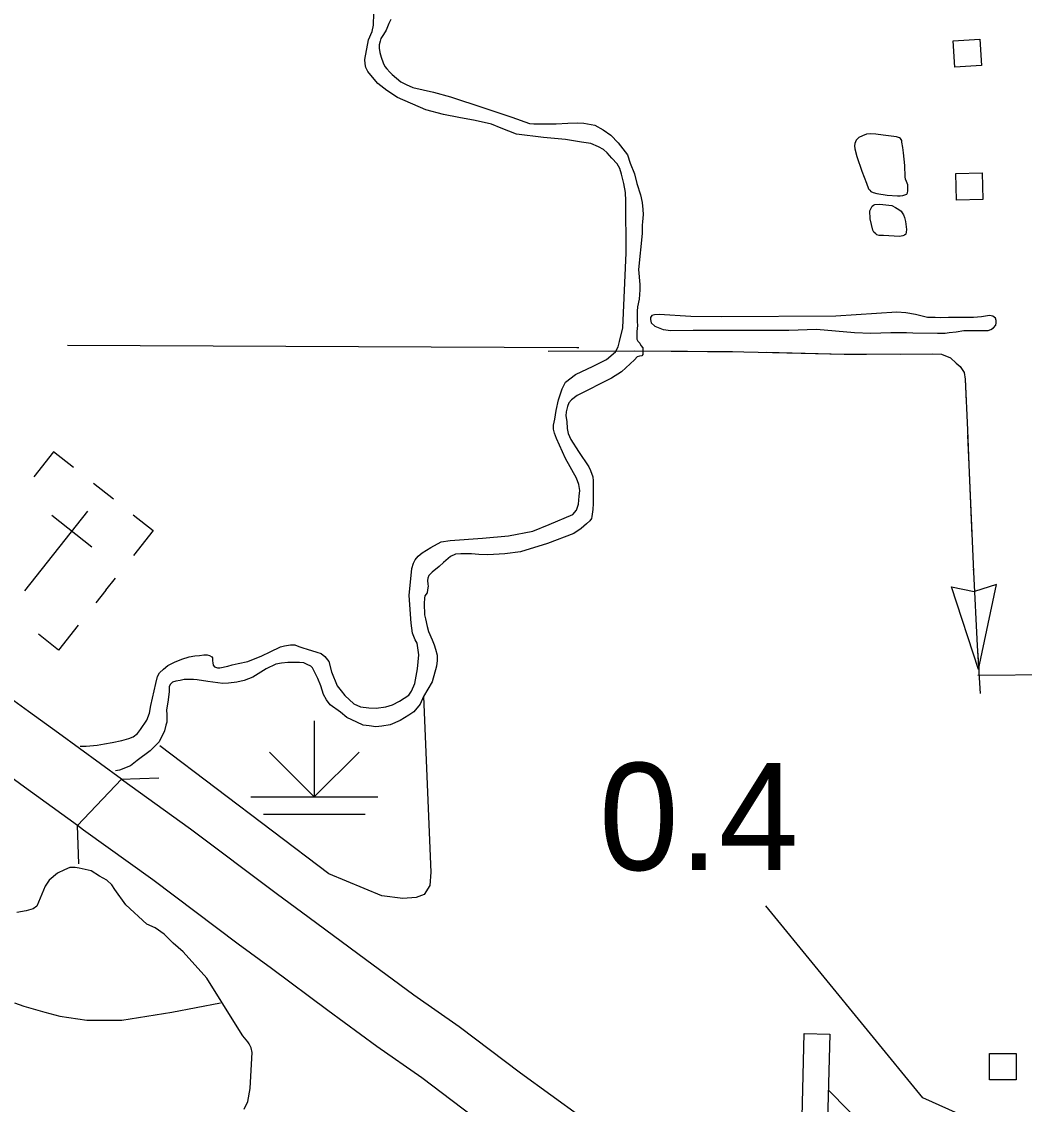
# Model space of a CAD drawing. Extents: x 1084508 to 1142749, y 1057638 to 1093403.
# Drawn here: x 1119782 to 1121021, y 1070069 to 1071408 of the extents above; entities that cross this region are included whole.
import ezdxf

# ---------------------------------------------------------------- set-up
doc = ezdxf.new("R2010")
doc.units = 0
for name, color, linetype in [('Level 10', 7, 'Continuous'), ('Level 35', 7, 'Continuous'), ('Level 37', 7, 'Continuous'), ('Level 43', 7, 'Continuous'), ('Level 44', 7, 'Continuous'), ('Level 47', 7, 'Continuous'), ('Level 48', 7, 'Continuous'), ('Level 5', 7, 'Continuous'), ('Level 56', 7, 'Continuous'), ('Level 57', 7, 'Continuous')]:
    doc.layers.add(name, color=color, linetype=linetype)

msp = doc.modelspace()

# ---------------------------------------------------------------- linework, layer by layer
at = {"layer": 'Level 10'}
msp.add_line((1119850.8, 1070413.7), (1119905.1, 1070471.2), dxfattribs=at)
for points in [[(1119905.1, 1070471.2), (1119827.2, 1070528.1), (1119790.4, 1070554.8), (1119772.2, 1070568)], [(1119850.8, 1070413.7), (1119781, 1070464.6), (1119744.3, 1070491.3), (1119715.5, 1070512.2)], [(1119905.1, 1070471.2), (1119990.3, 1070409.6), (1120096.3, 1070330.1), (1120137.2, 1070300.2), (1120206.9, 1070248.4), (1120266.6, 1070204.6), (1120322.7, 1070165.2), (1120398.2, 1070108.1), (1120473.1, 1070053.7), (1120528.8, 1070012.7), (1120565.1, 1069986.1), (1120652.5, 1069923.5), (1120717.8, 1069874.9), (1120771.6, 1069835.9), (1120803.8, 1069812.5), (1120842.8, 1069783.2), (1120874.7, 1069759.8), (1120925.5, 1069723.9), (1120980.6, 1069683.3), (1121011.2, 1069661.2), (1121030, 1069646.5)], [(1120351.5, 1070045), (1120276.5, 1070101.7), (1120220.8, 1070140.8), (1120160.3, 1070185.3), (1120090.7, 1070237), (1120049.6, 1070267), (1119943.8, 1070346.5), (1119858.4, 1070408.1), (1119850.8, 1070413.7)]]:
    msp.add_lwpolyline(points, dxfattribs=at)
at = {"layer": 'Level 35'}
for points in [[(1120205.8, 1071361), (1120210.4, 1071385.1), (1120214.9, 1071395.6), (1120216.7, 1071403.2), (1120217, 1071418.2), (1120211.8, 1071453.8), (1120204.1, 1071477.6), (1120198.9, 1071503.4), (1120198.5, 1071507.2), (1120197.8, 1071515.6), (1120198.9, 1071522.9), (1120201.7, 1071529.9), (1120210.4, 1071542.1), (1120217.4, 1071549.8), (1120225, 1071554.7), (1120245.6, 1071563.4), (1120267.2, 1071569.3), (1120278.4, 1071574.2), (1120283.3, 1071577.3)], [(1120238.1, 1071410.3), (1120235.7, 1071405.5), (1120232.3, 1071397), (1120229.2, 1071391.9), (1120225.8, 1071386.7), (1120224.8, 1071383.7), (1120223.8, 1071379.2), (1120223.8, 1071374.8), (1120224.4, 1071369.7), (1120226.1, 1071363.8), (1120228.5, 1071356.7), (1120230.6, 1071352.2), (1120233.3, 1071349.2), (1120236.7, 1071345.4), (1120239.8, 1071342.3), (1120244.9, 1071337.9), (1120250.4, 1071333.1), (1120257.2, 1071330), (1120265.4, 1071326.3), (1120290.7, 1071320.5), (1120311.8, 1071314.7), (1120353.1, 1071301.3), (1120387.6, 1071289.4), (1120409.5, 1071281.9), (1120414.6, 1071281.5), (1120421.4, 1071281.2), (1120442.6, 1071281.5), (1120456.9, 1071282.2), (1120468.2, 1071282.6), (1120476.4, 1071282.2), (1120490, 1071279.5), (1120500.3, 1071274), (1120509.8, 1071267.5), (1120519, 1071258), (1120530.6, 1071242.9), (1120533.7, 1071232.7), (1120539.2, 1071219.4), (1120542.3, 1071207.4), (1120546.7, 1071193.4), (1120548.7, 1071184.2), (1120549.4, 1071175.3), (1120549.8, 1071169.2), (1120549.1, 1071160.3), (1120548.7, 1071156.2), (1120548.7, 1071151.7), (1120548.7, 1071145.6)], [(1120470.2, 1070811.1), (1120470.9, 1070820.9), (1120471.6, 1070827.9), (1120470.5, 1070835.6), (1120467.7, 1070843.2), (1120454.1, 1070867.7), (1120443, 1070892.1), (1120440.2, 1070898.7), (1120439.1, 1070903.9), (1120439.1, 1070908.8), (1120440.9, 1070916.1), (1120442.3, 1070927), (1120445.1, 1070940.2), (1120450, 1070953.8), (1120454.1, 1070961.9), (1120466.3, 1070971.6), (1120488, 1070981.7), (1120504.7, 1070990.1), (1120515.9, 1070999.5), (1120519, 1071005.8), (1120520.8, 1071012.1), (1120524.6, 1071029.2), (1120529.1, 1071121.7), (1120528.4, 1071186.2), (1120528.1, 1071196.3), (1120526, 1071207.5), (1120523.2, 1071219), (1120521.1, 1071226.3), (1120517.6, 1071231.9), (1120511.3, 1071238.9), (1120505.4, 1071245.5), (1120500.9, 1071249.4), (1120494.9, 1071252.9), (1120485.2, 1071257), (1120473.7, 1071258.8), (1120454.1, 1071261.9), (1120426.6, 1071264.4), (1120393.5, 1071268.6), (1120374.6, 1071275.9), (1120362.4, 1071280.8), (1120342.2, 1071285.6), (1120322, 1071289.1), (1120303.1, 1071293), (1120281.2, 1071298.6), (1120246.3, 1071313.9), (1120233, 1071322.6), (1120222.2, 1071331.4), (1120213.2, 1071341.5), (1120209.7, 1071346), (1120207.2, 1071350.9), (1120206.5, 1071355.4), (1120205.8, 1071361)], [(1120548.7, 1071145.6), (1120544.3, 1071101.2), (1120545.7, 1071082.8), (1120545.7, 1071075.9), (1120545, 1071064.7), (1120542.9, 1071055.1), (1120542.6, 1071049.6), (1120542.6, 1071043.8), (1120542.6, 1071037), (1120542.9, 1071032.2), (1120542.3, 1071024.4), (1120541.9, 1071019.2), (1120541.9, 1071015.1), (1120543.3, 1071012.7), (1120545.7, 1071010.3), (1120547, 1071007.3), (1120549.4, 1071004.5), (1120549.4, 1071002.2), (1120549.4, 1070998.4), (1120549.4, 1070996.3), (1120548.1, 1070994.6), (1120545.3, 1070994), (1120542.6, 1070993.3), (1120539.2, 1070989.5), (1120533.7, 1070984.7), (1120523.1, 1070974.8), (1120510.8, 1070967), (1120468.5, 1070945.5), (1120461.3, 1070940), (1120457.9, 1070936.2), (1120456.6, 1070931.8), (1120454.9, 1070925.3), (1120454.5, 1070920.2), (1120455.5, 1070913.4), (1120455.9, 1070904.5), (1120457.2, 1070898.3), (1120460.7, 1070891.2), (1120470.2, 1070876.1), (1120482.9, 1070857.3), (1120484.9, 1070852.6), (1120487.6, 1070845), (1120488, 1070839.9), (1120488, 1070834.8), (1120488, 1070826.3), (1120488.3, 1070815.3), (1120488, 1070811.9), (1120487.6, 1070804.7), (1120486.6, 1070795.9), (1120485.9, 1070793.5), (1120484.2, 1070790.7)], [(1120078.6, 1070623.4), (1120089, 1070628.6), (1120101.6, 1070634.6), (1120106.8, 1070636), (1120114.1, 1070637), (1120119.4, 1070637), (1120124.2, 1070635.3), (1120129.5, 1070633.5), (1120134.7, 1070631.8), (1120146.6, 1070628.3), (1120151.8, 1070626.6), (1120156.3, 1070622.7), (1120161.6, 1070616.4), (1120164.7, 1070603.9), (1120171.7, 1070586.4), (1120176.5, 1070580.5), (1120181.1, 1070574.6), (1120192.2, 1070564.1), (1120200.6, 1070560.6), (1120210.7, 1070559.2), (1120219.8, 1070558.9), (1120232, 1070560.6), (1120240, 1070563), (1120248.7, 1070567.6), (1120254.7, 1070571.1), (1120260.2, 1070574.9), (1120263.7, 1070580.1), (1120267.6, 1070589.2), (1120271.1, 1070607.4), (1120272.5, 1070624.8), (1120270.7, 1070639.1), (1120268.3, 1070643.3), (1120264.8, 1070651.7), (1120263.4, 1070663.9), (1120260.9, 1070698.1), (1120264.1, 1070731.6), (1120266.2, 1070738.2), (1120268.3, 1070742.4), (1120271.8, 1070746.9), (1120277, 1070750.8), (1120287.4, 1070757.4), (1120300.4, 1070764.4), (1120311.5, 1070766.1), (1120351.3, 1070768.9), (1120383.7, 1070772), (1120413.7, 1070777.6), (1120433.9, 1070786), (1120463.2, 1070798.2), (1120467.4, 1070803.5), (1120470.2, 1070811.1)], [(1120484.2, 1070790.7), (1120479.8, 1070786.6), (1120473.3, 1070781.2), (1120464.1, 1070774.7), (1120431.6, 1070762.4), (1120398.5, 1070752.1), (1120379.1, 1070749.8), (1120357.9, 1070748.4), (1120347, 1070748.7), (1120337.8, 1070749.8), (1120329.9, 1070749.8), (1120324.5, 1070749.8), (1120318, 1070749.1), (1120311.8, 1070746.3), (1120303.3, 1070739.2), (1120297.8, 1070734), (1120289.3, 1070726.9), (1120285.2, 1070722.8), (1120283.8, 1070719.7), (1120283.5, 1070716.6), (1120283.8, 1070712.2), (1120284.2, 1070709.8), (1120283.5, 1070705), (1120282.8, 1070701.3), (1120280.1, 1070697.8), (1120279.7, 1070694.8), (1120279.1, 1070688.3), (1120279.7, 1070674.3), (1120281.1, 1070669.5), (1120283.1, 1070659.9), (1120284.5, 1070653.8), (1120289.3, 1070643.5), (1120291.7, 1070637.4), (1120293.4, 1070631.9), (1120295.4, 1070624.4), (1120295.4, 1070617.9), (1120294.4, 1070610.7), (1120289, 1070591.3), (1120278.4, 1070573.2), (1120274.3, 1070564), (1120266.4, 1070554.4), (1120260.3, 1070550.3), (1120249.7, 1070543.8), (1120237.4, 1070538.3), (1120226.8, 1070536.6), (1120219.7, 1070535.9), (1120211.1, 1070537), (1120204, 1070538), (1120196.1, 1070541.4), (1120183.8, 1070547.2), (1120176, 1070554), (1120163, 1070562.9)], [(1119854, 1070512.1), (1119861.6, 1070512.1), (1119875.2, 1070513.2), (1119884.3, 1070514.9), (1119893.7, 1070516.6), (1119905.6, 1070519.1), (1119914.3, 1070521.2), (1119919.5, 1070523.6), (1119924.8, 1070527.5), (1119928.6, 1070532.7), (1119936.6, 1070543.9), (1119939.8, 1070552.6), (1119941.5, 1070562.4), (1119947.8, 1070589.2), (1119949.9, 1070597.9), (1119952.3, 1070602.5), (1119957.2, 1070607), (1119962.4, 1070611.5), (1119970.8, 1070615.7), (1119979.9, 1070619.6), (1119988.9, 1070622.4), (1119995.9, 1070623.8), (1120001.5, 1070624.1), (1120007.1, 1070624.8), (1120011.2, 1070624.8), (1120014, 1070624.1), (1120016.8, 1070622.4), (1120017.5, 1070621.3), (1120017.5, 1070617.5), (1120018.2, 1070615), (1120018.6, 1070612.2), (1120020.3, 1070610.2), (1120023.8, 1070608.8), (1120026.9, 1070608.8), (1120036.7, 1070610.8), (1120041.9, 1070612.6), (1120049.6, 1070614.3), (1120061.5, 1070616.8), (1120078.6, 1070623.4)], [(1120163, 1070562.9), (1120158.5, 1070569.1), (1120154.8, 1070575.6), (1120151.7, 1070586.5), (1120148, 1070595.7), (1120141.1, 1070608.7), (1120139.1, 1070610.7), (1120134.7, 1070612.8), (1120130.6, 1070614.8), (1120125.4, 1070615.2), (1120118.3, 1070615.5), (1120110.8, 1070615.2), (1120102.9, 1070614.5), (1120096.1, 1070613.5), (1120084.1, 1070607.7), (1120067.4, 1070597.4), (1120056.8, 1070593.3), (1120047.9, 1070590.9), (1120037.4, 1070589.9), (1120030.5, 1070589.6), (1120012.1, 1070592), (1119998.8, 1070594), (1119994, 1070594.4), (1119986.8, 1070594.4), (1119982.7, 1070594.4), (1119977.6, 1070593.3), (1119972.5, 1070592.3), (1119968.4, 1070590.9), (1119965.7, 1070588.5), (1119964, 1070585.5), (1119964, 1070579.7), (1119962.9, 1070569.1), (1119960.9, 1070556.4), (1119961.2, 1070551), (1119961.2, 1070547.6), (1119961.2, 1070541.8), (1119960.2, 1070537.7), (1119958.2, 1070530.8), (1119951.7, 1070517.2), (1119940.8, 1070506.2), (1119924.4, 1070494.3), (1119916.2, 1070487.8), (1119902.9, 1070482.3), (1119897.6, 1070481.5)], [(1120963.7, 1070599.7), (1121056.2, 1070600.5)], [(1120056.9, 1070063.3), (1120061.5, 1070072.6), (1120064.3, 1070088.5), (1120065.4, 1070111.2), (1120066.6, 1070133), (1120065.4, 1070139), (1120062.9, 1070144.1), (1120061.2, 1070146.3), (1120055.2, 1070154), (1120046.2, 1070168.1), (1120010.5, 1070225.1), (1119981.3, 1070257.7), (1119969.1, 1070268.5), (1119958, 1070279.3), (1119946.7, 1070287.5), (1119936.5, 1070291.7), (1119910.4, 1070315.8), (1119896.8, 1070334.8), (1119893.4, 1070340.5), (1119887.2, 1070346.2), (1119878.2, 1070351), (1119867.7, 1070357.8), (1119852.9, 1070360.9), (1119847.8, 1070361.8), (1119841.3, 1070361.8), (1119834.8, 1070359.2), (1119826, 1070355), (1119815.8, 1070346.4), (1119811, 1070338.8), (1119800.5, 1070314.1), (1119796, 1070311), (1119787.2, 1070308.5)], [(1119787.2, 1070308.5), (1119775.9, 1070306.2)]]:
    msp.add_lwpolyline(points, dxfattribs=at)
for points in [[(1120862.9, 1071265.3), (1120846.5, 1071267.5), (1120837.6, 1071268.4), (1120830.4, 1071269.1), (1120825.8, 1071268.5), (1120821, 1071266.7), (1120816.6, 1071264.6), (1120813.1, 1071261.1), (1120811.5, 1071257.2), (1120811, 1071254.2), (1120811.5, 1071250.6), (1120814.1, 1071241.1), (1120820.3, 1071222.9), (1120825.8, 1071208), (1120828.4, 1071200.8), (1120829.9, 1071199.2), (1120831.5, 1071197.6), (1120834, 1071196.4), (1120838.8, 1071195.2), (1120851.6, 1071193.2), (1120864.1, 1071192.3), (1120867.5, 1071192.4), (1120870.9, 1071192.8), (1120873.5, 1071193.5), (1120875.6, 1071194.5), (1120876.6, 1071196), (1120877, 1071198.5), (1120877, 1071201.9), (1120877, 1071205.9), (1120875.5, 1071210.1), (1120874.3, 1071213), (1120873.8, 1071216), (1120873.4, 1071229.7), (1120871.8, 1071245.5), (1120870.7, 1071251.9), (1120869.8, 1071258.8), (1120869.5, 1071260.7), (1120868.7, 1071262), (1120867.9, 1071263.1), (1120866.9, 1071264)], [(1120842.3, 1071182), (1120857.1, 1071180.3), (1120861.7, 1071178), (1120866.1, 1071175.3), (1120868.7, 1071173.4), (1120870.1, 1071171.1), (1120871.6, 1071168.8), (1120872.9, 1071165.6), (1120874.1, 1071160.6), (1120875.2, 1071150.7), (1120875, 1071147.3), (1120874.5, 1071145), (1120873.1, 1071143.7), (1120870.8, 1071142.9), (1120866.8, 1071142.1), (1120847, 1071143.1), (1120841.5, 1071143.3), (1120838.8, 1071144.2), (1120837.5, 1071145.2), (1120835, 1071147.3), (1120833.9, 1071149.8), (1120830.6, 1071163.7), (1120830.1, 1071173.6), (1120831.6, 1071177.2), (1120833.1, 1071179.7), (1120834.6, 1071180.7), (1120836.3, 1071181.6)], [(1120863.6, 1071048.4), (1120788, 1071043.7), (1120646.9, 1071042.9), (1120608.9, 1071043.3), (1120569.8, 1071045.7), (1120563.9, 1071045.3), (1120560.7, 1071044.5), (1120558.8, 1071042.1), (1120558.8, 1071039.4), (1120560, 1071035.5), (1120564.3, 1071031.2), (1120574.5, 1071027.2), (1120584.3, 1071025.7), (1120611.7, 1071026.4), (1120643.8, 1071026.4), (1120677.1, 1071026.1), (1120730, 1071026.4), (1120764.1, 1071027.6), (1120811.1, 1071023.3), (1120831.5, 1071022.5), (1120856.2, 1071023.3), (1120875.4, 1071023.3), (1120883.2, 1071022.9), (1120913.8, 1071022.5), (1120923.2, 1071022.5), (1120928.3, 1071023.3), (1120936.9, 1071024.2), (1120946.3, 1071025.7), (1120958, 1071025.7), (1120965.1, 1071025.7), (1120976.4, 1071025.7), (1120979.6, 1071027.2), (1120983.1, 1071029.2), (1120985.8, 1071032.3), (1120986.2, 1071035.5), (1120986.2, 1071038.2), (1120985.5, 1071041), (1120981.9, 1071043.7), (1120978, 1071044.5), (1120968.2, 1071042.9), (1120958, 1071042.1), (1120948.6, 1071042.1), (1120940.8, 1071042.1), (1120934.9, 1071042.1), (1120927.4, 1071041.9), (1120917.7, 1071041.6), (1120911, 1071041.7), (1120901.2, 1071042.1), (1120886.6, 1071045.6), (1120874.4, 1071047.8)]]:
    msp.add_lwpolyline(points, close=True, dxfattribs=at)
at = {"layer": 'Level 37'}
for points in [[(1119904.3, 1070471.1), (1119951.4, 1070472.7)], [(1119852.5, 1070366.6), (1119850.8, 1070413.7)]]:
    msp.add_lwpolyline(points, dxfattribs=at)
at = {"layer": 'Level 43'}
for p, q in [((1120964.4, 1070606.7), (1120931.1, 1070709.1)), ((1120931.1, 1070709.1), (1120959.2, 1070703.2)), ((1120986.8, 1070712), (1120959.5, 1070703.2)), ((1120964.4, 1070606.7), (1120986.8, 1070712))]:
    msp.add_line(p, q, dxfattribs=at)
for points in [[(1120432.5, 1071000.2), (1120539.6, 1071000.7), (1120674.3, 1070999.5), (1120798.3, 1070996.5), (1120907.9, 1070996.8), (1120918.7, 1070996.4), (1120929.8, 1070991.9), (1120936.9, 1070985.6), (1120941.7, 1070981.5), (1120946.6, 1070974.1), (1120947.7, 1070965.5), (1120950.6, 1070903.1), (1120952.5, 1070859.6), (1120958.1, 1070727.3), (1120962.9, 1070635.9), (1120966.4, 1070577)], [(1120549.4, 1071000.7), (1120660.4, 1070999.7)], [(1120701.8, 1070998.9), (1120798.3, 1070996.5), (1120826.1, 1070996.6)], [(1120867.5, 1070996.7), (1120907.9, 1070996.8), (1120918.7, 1070996.4), (1120929.8, 1070991.9), (1120936.9, 1070985.6), (1120941.7, 1070981.5), (1120946.6, 1070974.1), (1120947.7, 1070965.5), (1120949, 1070937.8)], [(1120950.9, 1070896.4), (1120952.5, 1070859.6), (1120956.2, 1070772.2)], [(1120957.9, 1070730.8), (1120958.1, 1070727.3), (1120962.9, 1070635.9), (1120964.6, 1070606.7)]]:
    msp.add_lwpolyline(points, dxfattribs=at)
at = {"layer": 'Level 44'}
for p, q in [((1120143.5, 1070543.4), (1120143.5, 1070449.2)), ((1120143.5, 1070449.2), (1120088, 1070504.7)), ((1120143.5, 1070449.2), (1120199, 1070504.7)), ((1120065, 1070449.2), (1120222, 1070449.2)), ((1120080.7, 1070427.8), (1120206.3, 1070427.8))]:
    msp.add_line(p, q, dxfattribs=at)
at = {"layer": 'Level 47'}
for points in [[(1120278.4, 1070573.2), (1120287.4, 1070356), (1120286.4, 1070339.8), (1120279.3, 1070328.7), (1120269.2, 1070324.7), (1120253.1, 1070323.7), (1120226.8, 1070326.7), (1120161.3, 1070354), (1119952.4, 1070512.4)], [(1119773, 1070194.5), (1119784.3, 1070190.4), (1119810.4, 1070183.1), (1119829.1, 1070178.2), (1119862.4, 1070173.3), (1119905.5, 1070173.3), (1119967.3, 1070183.1), (1120027.5, 1070194.5)]]:
    msp.add_lwpolyline(points, dxfattribs=at)
at = {"layer": 'Level 48'}
for points in [[(1121020.5, 1070020.9), (1120895.5, 1070077), (1120701.6, 1070314.4)], [(1120778.7, 1070087.1), (1120984.1, 1069877.9)]]:
    msp.add_lwpolyline(points, dxfattribs=at)
at = {"layer": 'Level 5'}
msp.add_lwpolyline([(1119838.5, 1071007.6), (1120468.1, 1071004.7), (1120470.4, 1071004.7)], dxfattribs=at)
at = {"layer": 'Level 56'}
for points in [[(1120935.3, 1071351.3), (1120933.1, 1071383.8), (1120965.8, 1071386), (1120968, 1071353.4)], [(1120937, 1071187.1), (1120936.2, 1071219.8), (1120969, 1071220.6), (1120969.8, 1071187.9)], [(1120749.1, 1070156.5), (1120780.5, 1070155.7), (1120777, 1070018.4), (1120745.6, 1070019.2)], [(1120978, 1070099.2), (1120978, 1070131.9), (1121010.8, 1070131.9), (1121010.8, 1070099.2)]]:
    msp.add_lwpolyline(points, close=True, dxfattribs=at)
at = {"layer": 'Level 57'}
for p, q in [((1119895.2, 1070817.3), (1119870.6, 1070836.8)), ((1119863.3, 1070802.6), (1119785.3, 1070704.1)), ((1119819.2, 1070797.4), (1119868.6, 1070758.3)), ((1119824.3, 1070753.4), (1119824.3, 1070753.4)), ((1119824.3, 1070753.4), (1119824.3, 1070753.4)), ((1119885.8, 1070704.7), (1119897.8, 1070719.8)), ((1119885.8, 1070704.7), (1119873.5, 1070689.1))]:
    msp.add_line(p, q, dxfattribs=at)
for points in [[(1119845.8, 1070856.4), (1119821.2, 1070875.9), (1119796.9, 1070845.1)], [(1119919.7, 1070798), (1119944.3, 1070778.5), (1119919.9, 1070747.7)], [(1119851.7, 1070661.6), (1119827.4, 1070630.8), (1119802.8, 1070650.3)]]:
    msp.add_lwpolyline(points, dxfattribs=at)

# ---------------------------------------------------------------- texts
at = {"layer": 'Level 48'}
msp.add_text('0.4', height=132.58, dxfattribs=at).set_placement((1120495.3, 1070358.7))

doc.saveas('drawing.dxf')
